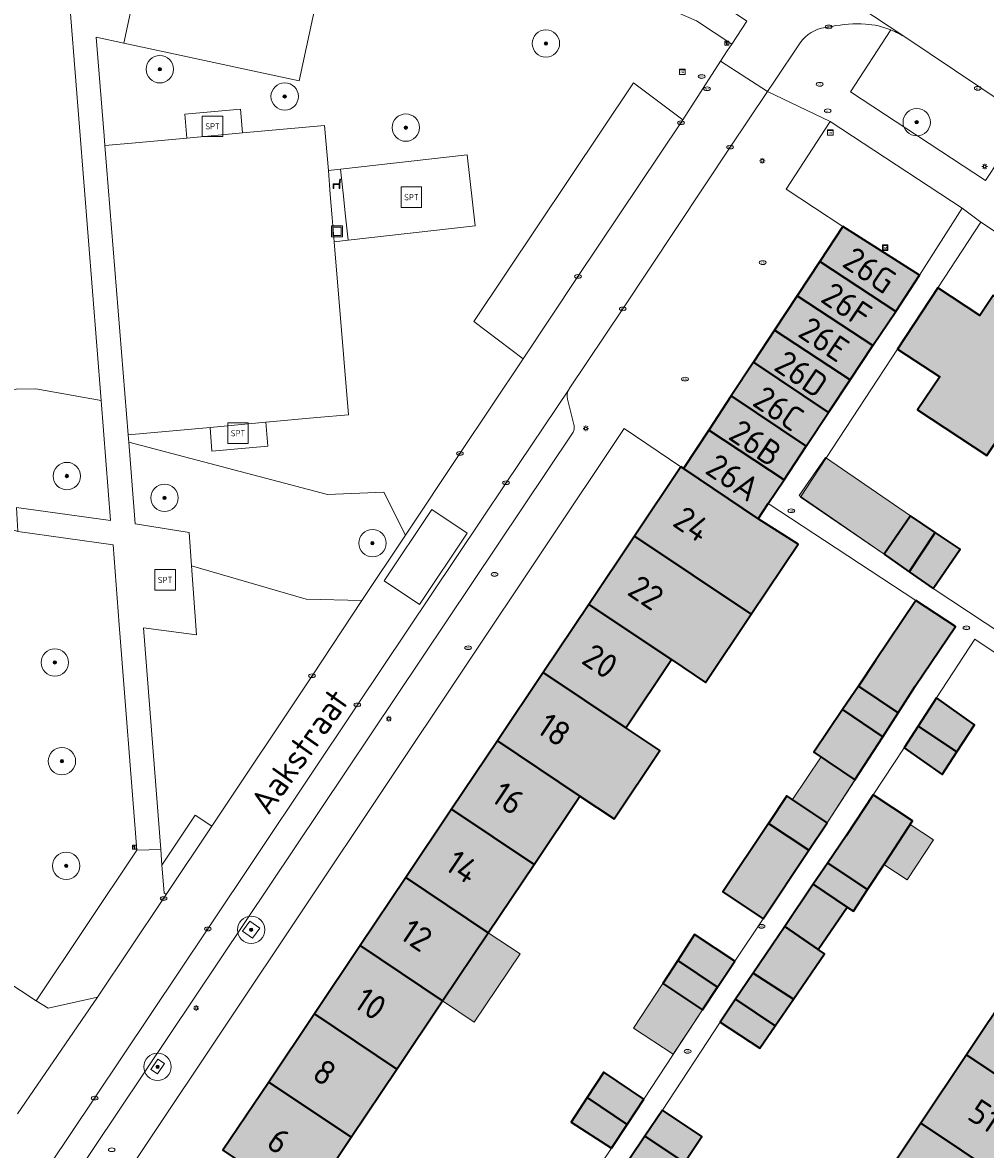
# Model space of a CAD drawing. Header units: metres. Extents: x 125349 to 128236, y 501602 to 503797.
# Tile 454 of 656: x 126817 to 126887, y 502597 to 502680. Entities that reach past the tile are written whole.
import ezdxf
from ezdxf.enums import TextEntityAlignment as Align

# ---------------------------------------------------------------- set-up
doc = ezdxf.new("R2010")
doc.units = ezdxf.units.M
doc.layers.get('0').update_dxf_attribs({"linetype": 'CONTINUOUS'})
for name, color, linetype, lineweight in [('B-WE-GR-BEPLANTING_CULTUUR_BOSPLANTSOEN-GV', 90, 'CONTINUOUS', 18), ('B-WE-GR-BEPLANTING_CULTUUR_HEESTERS-GV', 90, 'CONTINUOUS', 18), ('B-WE-GR-BOOM-S-500', 90, 'CONTINUOUS', 18), ('B-WE-GR-GROENVOORZIENING-GV', 80, 'CONTINUOUS', 18), ('B-WE-IE-MEUBILAIR-S', 7, 'CONTINUOUS', 18), ('B-WE-IE-MEUBILAIR_WEGMEUBILAIR-GV', 7, 'CONTINUOUS', 18), ('B-WE-IE-MEUBILAIR_WEGMEUBILAIR-S', 7, 'CONTINUOUS', 18), ('B-WE-IE-MEUBILAIR_WEGMEUBILAIR_AFVALBAK-S', 7, 'CONTINUOUS', 18), ('B-WE-OG-BEBOUWING-GV', 7, 'CONTINUOUS', 35), ('B-WE-OG-BEBOUWING-T18', 10, 'CONTINUOUS', 18), ('B-WE-OG-BEBOUWING_OVERBOUWING-GV', 7, 'CONTINUOUS', 18), ('B-WE-OG-TERREIN_BEGROEID-GV', 7, 'CONTINUOUS', 18), ('B-WE-OG-TERREIN_ERF-GV', 7, 'CONTINUOUS', 18), ('B-WE-OG-TERREIN_ONBEGROEID_ZAND-GV', 7, 'CONTINUOUS', 18), ('B-WE-OG-TOPOGRAFIE-T18', 10, 'CONTINUOUS', 18), ('B-WE-VH-GESLOTENVERHARDING_ASFALT-GV', 10, 'CONTINUOUS', 18), ('B-WE-VH-GESLOTENVERHARDING_BETON-GV', 10, 'CONTINUOUS', 18), ('B-WE-VH-GESLOTENVERHARDING_KUNSTSTOF-GV', 10, 'CONTINUOUS', 18), ('B-WE-VH-OPENVERHARDING-GV', 90, 'CONTINUOUS', 18), ('B-WE-VH-OPENVERHARDING_BETONSTRAATSTEEN-GV', 90, 'CONTINUOUS', 18)]:
    doc.layers.add(name, color=color, linetype=linetype, lineweight=lineweight)
doc.layers.add('B-WE-OG-BEBOUWING-V', color=7, linetype='CONTINUOUS', lineweight=18, true_color=0xcc646e)
doc.layers.add('B-WE-OG-BEBOUWING_OVERBOUWING-V', color=7, linetype='CONTINUOUS', lineweight=18, true_color=0xcc646e)
doc.styles.add('NLCS-ISO', font='NLCS-ISO.ttf')
doc.styles.add('NLCS-ISO-M1000-T18', font='NLCS-ISO.ttf', dxfattribs={"height": 1.8})

# ---------------------------------------------------------------- blocks, each defined once
blk = doc.blocks.new('SIE-WEG_AFVALBAK-SO')
at = {"color": 0, "linetype": 'ByBlock', "lineweight": 18}
for points in [[(-2, -2), (2, -2), (2, 2), (-2, 2)], [(-1.5, -1.5), (1.5, -1.5), (1.5, 1.5), (-1.5, 1.5)]]:
    blk.add_lwpolyline(points, close=True, dxfattribs=at)
blk = doc.blocks.new('SIE-MEUBILAIR_BORD_LOCATIEPAAL-SO')
blk.add_lwpolyline([(-0.75, -0.75), (0.75, -0.75), (0.75, 0.75), (-0.75, 0.75)], close=True)
at = {"style": 'NLCS-ISO'}
blk.add_text('lp', height=0.75, dxfattribs=at).set_placement((0.01, 0.12), align=Align.MIDDLE_CENTER)
blk = doc.blocks.new('SIE-MEUBILAIR_BORD_INFORMATIE-SO')
h = blk.add_hatch(color=256)
h.dxf.hatch_style = 1
h.paths.add_polyline_path([(0.13, 0.2), (-0.33, 0.2), (-0.33, 0.08), (-0.13, 0.08), (-0.13, -0.65), (0.13, -0.65)])
h = blk.add_hatch(color=256)
h.dxf.hatch_style = 1
edge = h.paths.add_edge_path()
edge.add_arc((0, 0.5), 0.149, 0, 360)
for points in [[(-0.75, -0.75), (0.75, -0.75), (0.75, 0.75), (-0.75, 0.75)], [(0.13, 0.2), (-0.33, 0.2), (-0.33, 0.08), (-0.13, 0.08), (-0.13, -0.65), (0.13, -0.65)]]:
    blk.add_lwpolyline(points, close=True)
blk.add_circle((0, 0.5), 0.149)
blk = doc.blocks.new('SIE-MEUBILAIR_KAST_TELECOM-SO')
for points in [[(-1, 1), (1, 1), (1, 0.84), (-1, 0.84)], [(-1, 0.76), (1, 0.76), (1, -1), (-1, -1)]]:
    blk.add_lwpolyline(points, close=True)
at = {"style": 'NLCS-ISO'}
blk.add_text('tele', height=0.75, dxfattribs=at).set_placement((0, 0), align=Align.MIDDLE_CENTER)
blk = doc.blocks.new('SIE-MEUBILAIR_KAST_CAI-SO')
for points in [[(-1, 1), (1, 1), (1, 0.84), (-1, 0.84)], [(-1, 0.76), (1, 0.76), (1, -1), (-1, -1)]]:
    blk.add_lwpolyline(points, close=True)
at = {"style": 'NLCS-ISO'}
blk.add_text('cai', height=0.75, dxfattribs=at).set_placement((0, 0), align=Align.MIDDLE_CENTER)
blk = doc.blocks.new('SIE-MEUBILAIR_PAAL_LICHTMAST-SO')
for points in [[(-0.62, 0), (-1, 0)], [(-0.71, 0.71), (-0.44, 0.44)], [(0, 1), (0, 0.62)], [(0.44, 0.44), (0.71, 0.71)], [(1, 0), (0.62, 0)], [(-0.71, -0.71), (-0.44, -0.44)], [(0, -0.62), (0, -1)], [(0.44, -0.44), (0.71, -0.71)]]:
    blk.add_lwpolyline(points)
blk.add_circle((0, 0), 0.5)
blk = doc.blocks.new('SIE-MEUBILAIR_PUT_BRANDSTOFPUT-SO')
blk.add_ellipse((0, 0), major_axis=(1.25, 0), ratio=0.54)
at = {"style": 'NLCS-ISO'}
blk.add_text('brs', height=0.75, dxfattribs=at).set_placement((0.03, 0), align=Align.MIDDLE_CENTER)
blk = doc.blocks.new('SIE-MEUBILAIR_PUT_RIOOLPUT-SO')
blk.add_ellipse((0, 0), major_axis=(1.25, 0), ratio=0.54)
at = {"style": 'NLCS-ISO'}
blk.add_text('ri', height=0.75, dxfattribs=at).set_placement((-0.04, 0.07), align=Align.MIDDLE_CENTER)
blk = doc.blocks.new('SIE-MEUBILAIR_PUT_KOLK-SO')
blk.add_ellipse((0, 0), major_axis=(1.25, 0), ratio=0.54)
at = {"style": 'NLCS-ISO'}
blk.add_text('klk', height=0.75, dxfattribs=at).set_placement((0.03, 0), align=Align.MIDDLE_CENTER)
blk = doc.blocks.new('SIE-MEUBILAIR_PUT_BRANDKRAAN-SO')
blk.add_ellipse((0, 0), major_axis=(1.25, 0), ratio=0.54)
at = {"style": 'NLCS-ISO'}
blk.add_text('bk', height=0.75, dxfattribs=at).set_placement((0.03, 0), align=Align.MIDDLE_CENTER)
blk = doc.blocks.new('SIE-MEUBILAIR_PUT_WATERLEIDINGPUT-SO')
blk.add_ellipse((0, 0), major_axis=(1.25, 0), ratio=0.54)
at = {"style": 'NLCS-ISO'}
blk.add_text('wl', height=0.75, dxfattribs=at).set_placement((-0.14, 0), align=Align.MIDDLE_CENTER)
blk = doc.blocks.new('SIE-WEG_SPEELTOESTEL-SO')
at = {"flags": 128}
blk.add_lwpolyline([(-3.75, -3.75), (3.75, -3.75), (3.75, 3.75), (-3.75, 3.75)], close=True, dxfattribs=at)
at = {"style": 'NLCS-ISO'}
blk.add_text('SPT', height=2.25, dxfattribs=at).set_placement((0, 0), align=Align.MIDDLE_CENTER)
blk = doc.blocks.new('SIE-WEG_ZITBANK-SO')
at = {"color": 0, "linetype": 'ByBlock', "lineweight": 18}
blk.add_lwpolyline([(-0.91, -1.63), (-0.91, -0.2), (1.09, -0.2), (1.09, -1.63), (1.29, -1.63), (1.29, -0.21), (1.54, 1.78), (1.33, 1.78), (1.11, 0), (-1.11, 0), (-1.11, -1.63)], close=True, dxfattribs=at)
blk = doc.blocks.new('SGR-BOOM_01-SO')
at = {"linetype": 'ByBlock', "lineweight": 18}
h = blk.add_hatch(color=0, dxfattribs=at)
h.dxf.hatch_style = 1
edge = h.paths.add_edge_path()
edge.add_arc((0, 0), 0.25, 0, 360)
at = {"color": 0, "linetype": 'ByBlock', "lineweight": 18}
for radius in [2, 0.25]:
    blk.add_circle((0, 0), radius, dxfattribs=at)

msp = doc.modelspace()

# ---------------------------------------------------------------- hatches: boundary and pattern name
at = {"layer": 'B-WE-OG-BEBOUWING-V'}
for points in [[(126882.439, 502661.16), (126876.838, 502664.71), (126875.161, 502662.165), (126880.7, 502658.515), (126882.451, 502661.152)], [(126879.038, 502656.01), (126880.7, 502658.515), (126875.161, 502662.165), (126873.507, 502659.654)], [(126888.906, 502650.309), (126892.91, 502656.306), (126887.817, 502659.683), (126886.84, 502658.215), (126883.781, 502660.238), (126880.842, 502655.763), (126883.92, 502653.742), (126882.304, 502651.32), (126887.35, 502647.977)], [(126879.038, 502656.01), (126873.507, 502659.654), (126871.852, 502657.142), (126877.374, 502653.503)], [(126870.304, 502654.793), (126875.791, 502651.118), (126877.374, 502653.503), (126871.852, 502657.142)], [(126874.169, 502648.674), (126875.791, 502651.118), (126870.304, 502654.793), (126868.684, 502652.335)], [(126874.169, 502648.674), (126868.684, 502652.335), (126867.045, 502649.847), (126872.54, 502646.22)], [(126865.2, 502647.046), (126870.642, 502643.36), (126871.387, 502644.483), (126872.54, 502646.22), (126867.045, 502649.847)], [(126870.642, 502643.36), (126865.2, 502647.046), (126865.001, 502647.149), (126861.611, 502642.094), (126870.144, 502636.387), (126873.576, 502641.5)], [(126879.859, 502640.783), (126881.69, 502639.5), (126883.596, 502642.354), (126881.779, 502643.569)], [(126864.309, 502633.077), (126866.803, 502631.409), (126870.144, 502636.387), (126861.611, 502642.094), (126858.273, 502637.114)], [(126883.596, 502642.354), (126881.69, 502639.5), (126883.441, 502638.273), (126885.412, 502641.14)], [(126854.933, 502632.133), (126860.968, 502628.097), (126864.309, 502633.077), (126858.273, 502637.114)], [(126880.888, 502629.202), (126882.122, 502631.13), (126885.072, 502635.494), (126882.183, 502637.391), (126879.225, 502633.015), (126877.973, 502631.151), (126877.976, 502631.149)], [(126851.588, 502627.145), (126857.621, 502623.11), (126860.115, 502621.442), (126863.462, 502626.43), (126860.968, 502628.097), (126854.933, 502632.133)], [(126880.888, 502629.202), (126877.976, 502631.149), (126877.973, 502631.151), (126876.821, 502629.435), (126879.765, 502627.448)], [(126885.177, 502626.333), (126886.468, 502628.318), (126883.676, 502630.278), (126882.344, 502628.228)], [(126877.726, 502624.306), (126879.765, 502627.448), (126876.821, 502629.435), (126874.727, 502626.327)], [(126881.311, 502626.639), (126884.102, 502624.679), (126885.177, 502626.333), (126882.344, 502628.228)], [(126851.588, 502627.145), (126848.243, 502622.156), (126854.275, 502618.123), (126857.621, 502623.11)], [(126871.404, 502621.118), (126874.343, 502619.153), (126875.687, 502621.164), (126872.746, 502623.125)], [(126878.637, 502616.281), (126879.924, 502618.248), (126881.927, 502621.294), (126879.058, 502623.213), (126877.083, 502620.209), (126875.73, 502618.226), (126875.741, 502618.218)], [(126850.928, 502613.135), (126854.275, 502618.123), (126848.243, 502622.156), (126844.899, 502617.168)], [(126871.012, 502614.155), (126874.343, 502619.153), (126871.404, 502621.118), (126868.066, 502616.125)], [(126878.637, 502616.281), (126875.741, 502618.218), (126875.73, 502618.226), (126874.668, 502616.67), (126877.159, 502615.009), (126877.609, 502614.709)], [(126844.899, 502617.168), (126841.56, 502612.188), (126847.588, 502608.157), (126850.928, 502613.135)], [(126874.668, 502616.67), (126872.59, 502613.594), (126875.034, 502611.915), (126877.159, 502615.009)], [(126868.943, 502611.045), (126866.002, 502613.006), (126864.773, 502611.101), (126867.681, 502609.157)], [(126873.231, 502608.279), (126875.506, 502611.591), (126875.034, 502611.915), (126872.59, 502613.594), (126870.29, 502610.19)], [(126841.56, 502612.188), (126838.215, 502607.199), (126844.241, 502603.169), (126847.588, 502608.157)], [(126867.681, 502609.157), (126864.773, 502611.101), (126863.687, 502609.417), (126866.578, 502607.506)], [(126871.897, 502606.337), (126873.231, 502608.279), (126870.29, 502610.19), (126869, 502608.274)], [(126891.855, 502600.215), (126895.193, 502605.209), (126889.204, 502609.214), (126885.866, 502604.22)], [(126871.897, 502606.337), (126869, 502608.274), (126867.874, 502606.601), (126870.766, 502604.69)], [(126834.876, 502602.218), (126840.9, 502598.19), (126844.241, 502603.169), (126838.215, 502607.199)], [(126891.855, 502600.215), (126885.866, 502604.22), (126882.529, 502599.227), (126888.518, 502595.222)], [(126862.3, 502600.976), (126859.359, 502602.937), (126858.157, 502601.089), (126861.084, 502599.131)], [(126834.876, 502602.218), (126831.537, 502597.239), (126837.559, 502593.211), (126840.9, 502598.19)], [(126859.935, 502597.387), (126861.084, 502599.131), (126858.157, 502601.089), (126856.993, 502599.298)], [(126863.646, 502600.171), (126862.374, 502598.268), (126865.256, 502596.341), (126866.538, 502598.26)], [(126885.18, 502590.228), (126888.518, 502595.222), (126882.529, 502599.227), (126879.192, 502594.233)], [(126865.256, 502596.341), (126862.374, 502598.268), (126861.281, 502596.632), (126864.173, 502594.721)]]:
    msp.add_hatch(color=256, dxfattribs=at).paths.add_polyline_path(points)
at = {"layer": 'B-WE-OG-BEBOUWING_OVERBOUWING-V'}
for points in [[(126879.859, 502640.783), (126881.779, 502643.569), (126875.565, 502647.852), (126873.645, 502645.066)], [(126876.821, 502629.435), (126874.727, 502626.327), (126875.251, 502625.974), (126877.735, 502624.3), (126879.765, 502627.448)], [(126877.735, 502624.3), (126875.251, 502625.974), (126873.15, 502622.856), (126875.687, 502621.164)], [(126881.756, 502621.034), (126879.834, 502618.11), (126881.541, 502616.988), (126883.463, 502619.912)], [(126874.668, 502616.67), (126872.59, 502613.594), (126875.034, 502611.915), (126877.159, 502615.009)], [(126850.928, 502613.135), (126847.588, 502608.157), (126849.905, 502606.602), (126853.249, 502611.578)], [(126872.59, 502613.594), (126870.29, 502610.19), (126873.231, 502608.279), (126875.506, 502611.591), (126875.034, 502611.915)], [(126863.687, 502609.417), (126861.536, 502606.162), (126864.427, 502604.252), (126866.578, 502607.506)]]:
    msp.add_hatch(color=256, dxfattribs=at).paths.add_polyline_path(points)

# ---------------------------------------------------------------- linework, layer by layer
at = {"layer": 'B-WE-GR-BEPLANTING_CULTUUR_BOSPLANTSOEN-GV', "flags": 128}
for points in [[(126804.405, 502653.832), (126802.895, 502647.093), (126816.545, 502642.428), (126816.451, 502644.179), (126823.321, 502643.229), (126822.625, 502652.009), (126817.85, 502652.859), (126810.619, 502652.739)], [(126841.694, 502637.386), (126844.88, 502642.169), (126843.288, 502645.314), (126839.185, 502645.13), (126824.661, 502648.963), (126825.125, 502643), (126829.069, 502642.37), (126829.244, 502639.939), (126837.624, 502637.495)]]:
    msp.add_lwpolyline(points, close=True, dxfattribs=at)
at = {"layer": 'B-WE-GR-BEPLANTING_CULTUUR_HEESTERS-GV', "flags": 128}
for points in [[(126880.347, 502679.071), (126877.398, 502674.543), (126887.275, 502668.078), (126890.254, 502672.608)], [(126890.254, 502672.608), (126881.44, 502678.512)]]:
    msp.add_lwpolyline(points, dxfattribs=at)
at = {"layer": 'B-WE-GR-BEPLANTING_CULTUUR_HEESTERS-GV'}
msp.add_lwpolyline([(126881.44, 502678.512, 0.048451), (126880.347, 502679.071)], format="xyb", dxfattribs=at)
at = {"layer": 'B-WE-GR-BEPLANTING_CULTUUR_HEESTERS-GV', "flags": 128}
msp.add_lwpolyline([(126882.439, 502661.16), (126885.557, 502666.04), (126875.909, 502672.387), (126872.705, 502667.446), (126876.838, 502664.71)], close=True, dxfattribs=at)
at = {"layer": 'B-WE-GR-GROENVOORZIENING-GV', "flags": 128}
msp.add_lwpolyline([(126865.134, 502672.493), (126861.55, 502675.2), (126849.86, 502657.77), (126853.467, 502655.05), (126857.481, 502661.066), (126865.004, 502672.291)], close=True, dxfattribs=at)
at = {"layer": 'B-WE-IE-MEUBILAIR_WEGMEUBILAIR-GV', "flags": 128}
for points in [[(126834.229, 502613.454), (126833.499, 502613.985), (126832.968, 502613.255), (126833.698, 502612.724)], [(126826.761, 502602.821), (126827.263, 502603.581), (126826.763, 502603.905), (126826.261, 502603.145)]]:
    msp.add_lwpolyline(points, close=True, dxfattribs=at)
at = {"layer": 'B-WE-OG-BEBOUWING-GV', "flags": 128}
for points in [[(126882.439, 502661.16), (126876.838, 502664.71), (126875.161, 502662.165), (126880.7, 502658.515), (126882.451, 502661.152)], [(126879.038, 502656.01), (126880.7, 502658.515), (126875.161, 502662.165), (126873.507, 502659.654)], [(126888.906, 502650.309), (126892.91, 502656.306), (126887.817, 502659.683), (126886.84, 502658.215), (126883.781, 502660.238), (126880.842, 502655.763), (126883.92, 502653.742), (126882.304, 502651.32), (126887.35, 502647.977)], [(126879.038, 502656.01), (126873.507, 502659.654), (126871.852, 502657.142), (126877.374, 502653.503)], [(126870.304, 502654.793), (126875.791, 502651.118), (126877.374, 502653.503), (126871.852, 502657.142)], [(126874.169, 502648.674), (126875.791, 502651.118), (126870.304, 502654.793), (126868.684, 502652.335)], [(126874.169, 502648.674), (126868.684, 502652.335), (126867.045, 502649.847), (126872.54, 502646.22)], [(126865.2, 502647.046), (126870.642, 502643.36), (126871.387, 502644.483), (126872.54, 502646.22), (126867.045, 502649.847)], [(126870.642, 502643.36), (126865.2, 502647.046), (126865.001, 502647.149), (126861.611, 502642.094), (126870.144, 502636.387), (126873.576, 502641.5)], [(126879.859, 502640.783), (126881.69, 502639.5), (126883.596, 502642.354), (126881.779, 502643.569)], [(126864.309, 502633.077), (126866.803, 502631.409), (126870.144, 502636.387), (126861.611, 502642.094), (126858.273, 502637.114)], [(126883.596, 502642.354), (126881.69, 502639.5), (126883.441, 502638.273), (126885.412, 502641.14)], [(126854.933, 502632.133), (126860.968, 502628.097), (126864.309, 502633.077), (126858.273, 502637.114)], [(126880.888, 502629.202), (126882.122, 502631.13), (126885.072, 502635.494), (126882.183, 502637.391), (126879.225, 502633.015), (126877.973, 502631.151), (126877.976, 502631.149)], [(126851.588, 502627.145), (126857.621, 502623.11), (126860.115, 502621.442), (126863.462, 502626.43), (126860.968, 502628.097), (126854.933, 502632.133)], [(126880.888, 502629.202), (126877.976, 502631.149), (126877.973, 502631.151), (126876.821, 502629.435), (126879.765, 502627.448)], [(126885.177, 502626.333), (126886.468, 502628.318), (126883.676, 502630.278), (126882.344, 502628.228)], [(126877.726, 502624.306), (126879.765, 502627.448), (126876.821, 502629.435), (126874.727, 502626.327)], [(126881.311, 502626.639), (126884.102, 502624.679), (126885.177, 502626.333), (126882.344, 502628.228)], [(126851.588, 502627.145), (126848.243, 502622.156), (126854.275, 502618.123), (126857.621, 502623.11)], [(126871.404, 502621.118), (126874.343, 502619.153), (126875.687, 502621.164), (126872.746, 502623.125)], [(126878.637, 502616.281), (126879.924, 502618.248), (126881.927, 502621.294), (126879.058, 502623.213), (126877.083, 502620.209), (126875.73, 502618.226), (126875.741, 502618.218)], [(126850.928, 502613.135), (126854.275, 502618.123), (126848.243, 502622.156), (126844.899, 502617.168)], [(126871.012, 502614.155), (126874.343, 502619.153), (126871.404, 502621.118), (126868.066, 502616.125)], [(126878.637, 502616.281), (126875.741, 502618.218), (126875.73, 502618.226), (126874.668, 502616.67), (126877.159, 502615.009), (126877.609, 502614.709)], [(126844.899, 502617.168), (126841.56, 502612.188), (126847.588, 502608.157), (126850.928, 502613.135)], [(126874.668, 502616.67), (126872.59, 502613.594), (126875.034, 502611.915), (126877.159, 502615.009)], [(126868.943, 502611.045), (126866.002, 502613.006), (126864.773, 502611.101), (126867.681, 502609.157)], [(126873.231, 502608.279), (126875.506, 502611.591), (126875.034, 502611.915), (126872.59, 502613.594), (126870.29, 502610.19)], [(126841.56, 502612.188), (126838.215, 502607.199), (126844.241, 502603.169), (126847.588, 502608.157)], [(126867.681, 502609.157), (126864.773, 502611.101), (126863.687, 502609.417), (126866.578, 502607.506)], [(126871.897, 502606.337), (126873.231, 502608.279), (126870.29, 502610.19), (126869, 502608.274)], [(126891.855, 502600.215), (126895.193, 502605.209), (126889.204, 502609.214), (126885.866, 502604.22)], [(126871.897, 502606.337), (126869, 502608.274), (126867.874, 502606.601), (126870.766, 502604.69)], [(126834.876, 502602.218), (126840.9, 502598.19), (126844.241, 502603.169), (126838.215, 502607.199)], [(126891.855, 502600.215), (126885.866, 502604.22), (126882.529, 502599.227), (126888.518, 502595.222)], [(126862.3, 502600.976), (126859.359, 502602.937), (126858.157, 502601.089), (126861.084, 502599.131)], [(126834.876, 502602.218), (126831.537, 502597.239), (126837.559, 502593.211), (126840.9, 502598.19)], [(126859.935, 502597.387), (126861.084, 502599.131), (126858.157, 502601.089), (126856.993, 502599.298)], [(126863.646, 502600.171), (126862.374, 502598.268), (126865.256, 502596.341), (126866.538, 502598.26)], [(126885.18, 502590.228), (126888.518, 502595.222), (126882.529, 502599.227), (126879.192, 502594.233)], [(126865.256, 502596.341), (126862.374, 502598.268), (126861.281, 502596.632), (126864.173, 502594.721)]]:
    msp.add_lwpolyline(points, close=True, dxfattribs=at)
at = {"layer": 'B-WE-OG-BEBOUWING_OVERBOUWING-GV', "flags": 128}
for points in [[(126879.859, 502640.783), (126881.779, 502643.569), (126875.565, 502647.852), (126873.645, 502645.066)], [(126876.821, 502629.435), (126874.727, 502626.327), (126875.251, 502625.974), (126877.735, 502624.3), (126879.765, 502627.448)], [(126877.735, 502624.3), (126875.251, 502625.974), (126873.15, 502622.856), (126875.687, 502621.164)], [(126881.756, 502621.034), (126879.834, 502618.11), (126881.541, 502616.988), (126883.463, 502619.912)], [(126874.668, 502616.67), (126872.59, 502613.594), (126875.034, 502611.915), (126877.159, 502615.009)], [(126850.928, 502613.135), (126847.588, 502608.157), (126849.905, 502606.602), (126853.249, 502611.578)], [(126872.59, 502613.594), (126870.29, 502610.19), (126873.231, 502608.279), (126875.506, 502611.591), (126875.034, 502611.915)], [(126863.687, 502609.417), (126861.536, 502606.162), (126864.427, 502604.252), (126866.578, 502607.506)]]:
    msp.add_lwpolyline(points, close=True, dxfattribs=at)
at = {"layer": 'B-WE-OG-TERREIN_BEGROEID-GV', "flags": 128}
for points in [[(126804.405, 502653.832), (126810.619, 502652.739), (126817.85, 502652.859), (126822.625, 502652.009), (126819.46, 502691.962), (126813.263, 502693.354), (126812.7, 502690.84), (126813.402, 502690.696), (126810.238, 502676.944), (126809.627, 502677.132)], [(126816.545, 502642.428), (126802.895, 502647.093), (126798.122, 502625.798), (126799.372, 502623.867), (126803.349, 502617.725), (126804.184, 502617.175), (126817.888, 502608.167), (126825.235, 502619.156), (126823.939, 502635.621), (126823.519, 502641.461)], [(126841.694, 502637.386), (126837.624, 502637.495), (126829.244, 502639.939), (126829.607, 502634.885), (126825.727, 502635.405), (126826.984, 502619.207), (126827.073, 502618.058), (126829.502, 502621.721), (126830.714, 502620.909), (126838.042, 502631.902)]]:
    msp.add_lwpolyline(points, close=True, dxfattribs=at)
msp.add_lwpolyline([(126838.362, 502681.208), (126837.1, 502675.344), (126824.3, 502678.095), (126822.276, 502678.533), (126822.849, 502671.334), (126822.907, 502670.62), (126824.88, 502670.801), (126828.883, 502671.168), (126828.742, 502672.913), (126832.825, 502673.287), (126832.966, 502671.543), (126838.967, 502672.093), (126839.237, 502668.794), (126840.115, 502668.895), (126849.381, 502669.957), (126849.967, 502664.771), (126840.691, 502663.707), (126839.663, 502663.589), (126840.697, 502650.963), (126838.398, 502650.752), (126834.676, 502650.411), (126834.814, 502648.666), (126830.731, 502648.292), (126830.593, 502650.036), (126824.618, 502649.488), (126824.661, 502648.963), (126839.185, 502645.13), (126843.288, 502645.314), (126844.88, 502642.169), (126848.851, 502648.132), (126853.467, 502655.05), (126849.86, 502657.77), (126861.55, 502675.2), (126865.134, 502672.493), (126867.903, 502676.791), (126868.385, 502677.54), (126868.725, 502678.024), (126866.14, 502679.736)], dxfattribs=at)
at = {"layer": 'B-WE-OG-TERREIN_ERF-GV', "flags": 128}
for points in [[(126889.812, 502634.057), (126883.441, 502638.273), (126881.69, 502639.5), (126879.859, 502640.783), (126873.743, 502644.946), (126880.842, 502655.763), (126883.781, 502660.238), (126886.93, 502665.035), (126885.557, 502666.04), (126882.439, 502661.16), (126882.451, 502661.152), (126880.7, 502658.515), (126879.038, 502656.01), (126877.374, 502653.503), (126875.791, 502651.118), (126874.169, 502648.674), (126872.54, 502646.22), (126871.387, 502644.483), (126882.183, 502637.391), (126885.072, 502635.494), (126882.122, 502631.13), (126880.888, 502629.202), (126879.765, 502627.448), (126877.726, 502624.306), (126875.687, 502621.164), (126874.343, 502619.153), (126871.012, 502614.155), (126868.943, 502611.045), (126867.681, 502609.157), (126866.578, 502607.506), (126862.3, 502600.976), (126861.084, 502599.131), (126859.935, 502597.387), (126855.657, 502591.057)], [(126925.514, 502639.547), (126886.93, 502665.035), (126883.781, 502660.238), (126886.84, 502658.215), (126887.817, 502659.683)], [(126887.35, 502647.977), (126882.304, 502651.32), (126883.92, 502653.742), (126880.842, 502655.763), (126873.743, 502644.946), (126879.859, 502640.783), (126881.779, 502643.569), (126883.596, 502642.354), (126885.412, 502641.14), (126883.441, 502638.273), (126889.812, 502634.057)], [(126831.537, 502597.239), (126834.876, 502602.218), (126838.215, 502607.199), (126841.56, 502612.188), (126844.899, 502617.168), (126848.243, 502622.156), (126851.588, 502627.145), (126854.933, 502632.133), (126858.273, 502637.114), (126861.611, 502642.094), (126865.001, 502647.149), (126860.862, 502649.962), (126819.999, 502588.801)], [(126855.657, 502591.057), (126859.935, 502597.387), (126856.993, 502599.298), (126858.157, 502601.089), (126859.359, 502602.937), (126862.3, 502600.976), (126866.578, 502607.506), (126863.687, 502609.417), (126864.773, 502611.101), (126866.002, 502613.006), (126868.943, 502611.045), (126871.012, 502614.155), (126868.066, 502616.125), (126871.404, 502621.118), (126872.746, 502623.125), (126875.687, 502621.164), (126877.726, 502624.306), (126874.727, 502626.327), (126876.821, 502629.435), (126877.973, 502631.151), (126879.225, 502633.015), (126882.183, 502637.391), (126871.387, 502644.483), (126870.642, 502643.36), (126873.576, 502641.5), (126870.144, 502636.387), (126866.803, 502631.409), (126864.309, 502633.077), (126860.968, 502628.097), (126863.462, 502626.43), (126860.115, 502621.442), (126857.621, 502623.11), (126854.275, 502618.123), (126850.928, 502613.135), (126847.588, 502608.157), (126844.241, 502603.169), (126840.9, 502598.19), (126837.559, 502593.211)], [(126861.281, 502596.632), (126862.374, 502598.268), (126863.646, 502600.171), (126867.874, 502606.601), (126869, 502608.274), (126870.29, 502610.19), (126872.59, 502613.594), (126874.668, 502616.67), (126875.73, 502618.226), (126877.083, 502620.209), (126879.058, 502623.213), (126881.311, 502626.639), (126882.344, 502628.228), (126883.676, 502630.278), (126886.495, 502634.565), (126911.118, 502618.042)], [(126911.118, 502618.042), (126886.495, 502634.565), (126883.676, 502630.278), (126886.468, 502628.318), (126885.177, 502626.333), (126884.102, 502624.679), (126881.311, 502626.639), (126879.058, 502623.213), (126881.927, 502621.294), (126879.924, 502618.248), (126878.637, 502616.281), (126877.609, 502614.709), (126877.159, 502615.009), (126875.034, 502611.915), (126875.506, 502611.591), (126873.231, 502608.279), (126871.897, 502606.337), (126870.766, 502604.69), (126867.874, 502606.601), (126863.646, 502600.171), (126866.538, 502598.26), (126865.256, 502596.341)], [(126879.192, 502594.233), (126882.529, 502599.227), (126885.866, 502604.22), (126889.204, 502609.214)]]:
    msp.add_lwpolyline(points, dxfattribs=at)
at = {"layer": 'B-WE-OG-TERREIN_ONBEGROEID_ZAND-GV', "flags": 128}
msp.add_lwpolyline([(126824.3, 502678.095), (126837.1, 502675.344), (126838.362, 502681.208), (126825.558, 502684.014)], close=True, dxfattribs=at)
at = {"layer": 'B-WE-VH-GESLOTENVERHARDING_ASFALT-GV', "flags": 128}
msp.add_lwpolyline([(126824.618, 502649.488), (126830.593, 502650.036), (126834.676, 502650.411), (126838.398, 502650.752), (126840.697, 502650.963), (126839.663, 502663.589), (126839.519, 502665.349), (126839.38, 502667.04), (126839.237, 502668.794), (126838.967, 502672.093), (126832.966, 502671.543), (126828.883, 502671.168), (126824.88, 502670.801), (126822.907, 502670.62)], close=True, dxfattribs=at)
at = {"layer": 'B-WE-VH-GESLOTENVERHARDING_BETON-GV', "flags": 128}
for points in [[(126832.966, 502671.543), (126832.825, 502673.287), (126828.742, 502672.913), (126828.883, 502671.168)], [(126834.676, 502650.411), (126830.593, 502650.036), (126830.731, 502648.292), (126834.814, 502648.666)]]:
    msp.add_lwpolyline(points, close=True, dxfattribs=at)
at = {"layer": 'B-WE-VH-GESLOTENVERHARDING_KUNSTSTOF-GV', "flags": 128}
msp.add_lwpolyline([(126840.31, 502667.144), (126840.498, 502665.458), (126840.691, 502663.707), (126849.967, 502664.771), (126849.381, 502669.957), (126840.115, 502668.895)], close=True, dxfattribs=at)
at = {"layer": 'B-WE-VH-OPENVERHARDING-GV', "flags": 128}
for points in [[(126816.526, 502599.901), (126822.37, 502608.425), (126818.766, 502607.613), (126817.888, 502608.167), (126804.184, 502617.175), (126803.349, 502617.725), (126799.372, 502623.867), (126798.122, 502625.798), (126802.895, 502647.093), (126804.405, 502653.832), (126809.627, 502677.132), (126812.7, 502690.84), (126813.263, 502693.354), (126813.714, 502695.326)], [(126817.212, 502593.68), (126822.156, 502601.051), (126830.428, 502613.406), (126841.361, 502629.771), (126852.226, 502645.997), (126856.835, 502652.842), (126856.845, 502652.858), (126860.755, 502658.693), (126868.6, 502670.508), (126871.34, 502674.577), (126867.903, 502676.791), (126865.134, 502672.493), (126865.004, 502672.291), (126857.481, 502661.066), (126853.467, 502655.05), (126848.851, 502648.132), (126844.88, 502642.169), (126841.694, 502637.386), (126838.042, 502631.902), (126830.714, 502620.909), (126827.384, 502615.914), (126827.194, 502615.629), (126822.37, 502608.425), (126816.526, 502599.901)]]:
    msp.add_lwpolyline(points, dxfattribs=at)
for points in [[(126839.663, 502663.589), (126840.691, 502663.707), (126840.498, 502665.458), (126840.31, 502667.144), (126840.115, 502668.895), (126839.237, 502668.794), (126839.38, 502667.04), (126839.519, 502665.349)], [(126846.801, 502644.053), (126849.387, 502642.32), (126845.89, 502637.102), (126843.304, 502638.835)], [(126827.073, 502618.058), (126827.23, 502616.033), (126827.384, 502615.914), (126830.714, 502620.909), (126829.502, 502621.721)]]:
    msp.add_lwpolyline(points, close=True, dxfattribs=at)
at = {"layer": 'B-WE-VH-OPENVERHARDING_BETONSTRAATSTEEN-GV', "flags": 128}
for points in [[(126813.263, 502693.354), (126819.46, 502691.962), (126821.24, 502691.565), (126857.595, 502683.452), (126866.14, 502679.736), (126868.725, 502678.024), (126869.818, 502679.706), (126867.23, 502681.458), (126858.22, 502685.383), (126813.714, 502695.326)], [(126829.244, 502639.939), (126829.069, 502642.37), (126825.125, 502643), (126824.661, 502648.963), (126824.618, 502649.488), (126822.907, 502670.62), (126822.849, 502671.334), (126822.276, 502678.533), (126824.3, 502678.095), (126825.558, 502684.014), (126821.774, 502684.847), (126821.24, 502691.565), (126819.46, 502691.962), (126822.625, 502652.009), (126823.321, 502643.229), (126816.451, 502644.179), (126816.545, 502642.428), (126823.519, 502641.461), (126823.939, 502635.621), (126825.235, 502619.156), (126826.984, 502619.207), (126825.727, 502635.405), (126829.607, 502634.885)], [(126846.801, 502644.053), (126843.304, 502638.835), (126845.89, 502637.102), (126849.387, 502642.32)], [(126827.073, 502618.058), (126826.984, 502619.207), (126825.235, 502619.156), (126817.888, 502608.167), (126818.766, 502607.613), (126822.37, 502608.425), (126827.194, 502615.629), (126827.384, 502615.914), (126827.23, 502616.033)]]:
    msp.add_lwpolyline(points, close=True, dxfattribs=at)
for points in [[(126881.44, 502678.512), (126868.412, 502687.136)], [(126868.412, 502687.136), (126881.44, 502678.512), (126890.254, 502672.608), (126893.596, 502670.399), (126927.497, 502647.813), (126927.776, 502647.636)], [(126869.818, 502679.706), (126868.725, 502678.024), (126868.385, 502677.54), (126867.903, 502676.791), (126871.34, 502674.577)], [(126876.032, 502679.328), (126875.561, 502679.253)], [(126890.254, 502672.608), (126887.275, 502668.078), (126877.398, 502674.543), (126880.347, 502679.071)], [(126873.722, 502678.133), (126871.79, 502675.245), (126871.34, 502674.577), (126875.909, 502672.387), (126885.557, 502666.04), (126886.93, 502665.035), (126925.514, 502639.547), (126926.448, 502642.076), (126922.165, 502644.907), (126924.088, 502647.771)], [(126871.79, 502675.245), (126873.722, 502678.133)], [(126871.34, 502674.577), (126871.79, 502675.245)], [(126800.447, 502560.517), (126817.974, 502586.698), (126818.305, 502586.54), (126818.917, 502587.616), (126819.114, 502587.476), (126819.999, 502588.801), (126860.862, 502649.962), (126865.001, 502647.149), (126865.2, 502647.046), (126867.045, 502649.847), (126868.684, 502652.335), (126870.304, 502654.793), (126871.852, 502657.142), (126873.507, 502659.654), (126875.161, 502662.165), (126876.838, 502664.71), (126872.705, 502667.446), (126875.909, 502672.387), (126871.34, 502674.577), (126868.6, 502670.508), (126860.755, 502658.693), (126856.845, 502652.858), (126856.835, 502652.842)], [(126856.835, 502652.842), (126852.226, 502645.997), (126841.361, 502629.771), (126830.428, 502613.406), (126822.156, 502601.051), (126817.212, 502593.68)], [(126857.192, 502650.156), (126856.706, 502652.09)], [(126820.238, 502594.649), (126857.134, 502649.702)]]:
    msp.add_lwpolyline(points, dxfattribs=at)
at = {"layer": 'B-WE-VH-OPENVERHARDING_BETONSTRAATSTEEN-GV'}
for points in [[(126873.722, 502678.133, -0.205737), (126875.561, 502679.253)], [(126878.484, 502679.497, 0.059136), (126876.032, 502679.328)], [(126880.347, 502679.071, 0.076283), (126878.484, 502679.497)], [(126880.347, 502679.071, -0.048451), (126881.44, 502678.512)], [(126856.706, 502652.09, -0.20857), (126856.835, 502652.842)], [(126857.192, 502650.156, -0.211381), (126857.134, 502649.702)]]:
    msp.add_lwpolyline(points, format="xyb", dxfattribs=at)

# ---------------------------------------------------------------- block references
at = {"layer": 'B-WE-GR-BOOM-S-500', "xscale": 0.5, "yscale": 0.5, "zscale": 0.5}
for p in [(126855.14, 502678.077), (126826.918, 502676.194), (126836.045, 502674.212), (126882.235, 502672.326), (126844.902, 502671.932), (126820.13, 502646.486), (126827.26, 502644.89), (126842.459, 502641.586), (126819.245, 502632.873), (126819.767, 502625.66), (126820.082, 502618.011), (126833.593, 502613.349), (126826.755, 502603.339)]:
    msp.add_blockref('SGR-BOOM_01-SO', p, dxfattribs=at)
at = {"layer": 'B-WE-IE-MEUBILAIR-S', "xscale": 0.2, "yscale": 0.2, "zscale": 0.2}
for name, p in [('SIE-MEUBILAIR_PUT_KOLK-SO', (126875.807, 502679.286)), ('SIE-MEUBILAIR_BORD_INFORMATIE-SO', (126868.355, 502678.105)), ('SIE-MEUBILAIR_KAST_CAI-SO', (126865.105, 502676.007)), ('SIE-MEUBILAIR_PUT_BRANDSTOFPUT-SO', (126866.517, 502675.658)), ('SIE-MEUBILAIR_PUT_BRANDSTOFPUT-SO', (126866.91, 502674.773)), ('SIE-MEUBILAIR_PUT_RIOOLPUT-SO', (126875.147, 502675.097)), ('SIE-MEUBILAIR_PUT_KOLK-SO', (126886.699, 502674.805)), ('SIE-MEUBILAIR_PUT_WATERLEIDINGPUT-SO', (126875.738, 502673.159)), ('SIE-MEUBILAIR_PUT_KOLK-SO', (126865.004, 502672.291)), ('SIE-MEUBILAIR_KAST_CAI-SO', (126875.921, 502671.572)), ('SIE-MEUBILAIR_PUT_KOLK-SO', (126868.6, 502670.508)), ('SIE-MEUBILAIR_PAAL_LICHTMAST-SO', (126870.95, 502669.506)), ('SIE-MEUBILAIR_PAAL_LICHTMAST-SO', (126887.205, 502669.096)), ('SIE-MEUBILAIR_KAST_TELECOM-SO', (126879.934, 502663.169)), ('SIE-MEUBILAIR_BORD_LOCATIEPAAL-SO', (126879.934, 502663.168)), ('SIE-MEUBILAIR_PUT_KOLK-SO', (126870.98, 502662.072)), ('SIE-MEUBILAIR_PUT_KOLK-SO', (126857.481, 502661.066)), ('SIE-MEUBILAIR_PUT_KOLK-SO', (126860.755, 502658.693)), ('SIE-MEUBILAIR_PUT_KOLK-SO', (126865.304, 502653.57)), ('SIE-MEUBILAIR_PAAL_LICHTMAST-SO', (126858.052, 502649.967)), ('SIE-MEUBILAIR_PUT_KOLK-SO', (126848.851, 502648.132)), ('SIE-MEUBILAIR_PUT_KOLK-SO', (126852.226, 502645.997)), ('SIE-MEUBILAIR_PUT_KOLK-SO', (126873.069, 502643.946)), ('SIE-MEUBILAIR_PUT_RIOOLPUT-SO', (126851.383, 502639.308)), ('SIE-MEUBILAIR_PUT_KOLK-SO', (126885.87, 502635.404)), ('SIE-MEUBILAIR_PUT_BRANDKRAAN-SO', (126849.452, 502633.944)), ('SIE-MEUBILAIR_PUT_KOLK-SO', (126838.042, 502631.902)), ('SIE-MEUBILAIR_PUT_KOLK-SO', (126841.361, 502629.771)), ('SIE-MEUBILAIR_PAAL_LICHTMAST-SO', (126843.659, 502628.761)), ('SIE-MEUBILAIR_BORD_INFORMATIE-SO', (126825.068, 502619.382)), ('SIE-MEUBILAIR_PUT_KOLK-SO', (126827.194, 502615.629)), ('SIE-MEUBILAIR_PUT_KOLK-SO', (126830.428, 502613.406)), ('SIE-MEUBILAIR_PUT_KOLK-SO', (126870.894, 502613.599)), ('SIE-MEUBILAIR_PAAL_LICHTMAST-SO', (126829.583, 502607.632)), ('SIE-MEUBILAIR_PUT_KOLK-SO', (126865.492, 502604.467)), ('SIE-MEUBILAIR_PUT_KOLK-SO', (126822.156, 502601.051)), ('SIE-MEUBILAIR_PUT_RIOOLPUT-SO', (126823.409, 502597.279))]:
    msp.add_blockref(name, p, dxfattribs=at)
at = {"layer": 'B-WE-IE-MEUBILAIR_WEGMEUBILAIR-S', "xscale": 0.2, "yscale": 0.2, "zscale": 0.2}
for name, p in [('SIE-WEG_SPEELTOESTEL-SO', (126830.775, 502672.024)), ('SIE-WEG_ZITBANK-SO', (126839.814, 502667.823)), ('SIE-WEG_SPEELTOESTEL-SO', (126845.304, 502666.848)), ('SIE-WEG_SPEELTOESTEL-SO', (126832.634, 502649.613)), ('SIE-WEG_SPEELTOESTEL-SO', (126827.305, 502638.899))]:
    msp.add_blockref(name, p, dxfattribs=at)
at = {"layer": 'B-WE-IE-MEUBILAIR_WEGMEUBILAIR_AFVALBAK-S', "xscale": 0.2, "yscale": 0.2, "zscale": 0.2}
msp.add_blockref('SIE-WEG_AFVALBAK-SO', (126839.872, 502664.354), dxfattribs=at)

# ---------------------------------------------------------------- texts
at = {"layer": 'B-WE-OG-BEBOUWING-T18', "style": 'NLCS-ISO-M1000-T18'}
for s, rotation, p in [('26G', 325.9, (126878.792, 502661.523)), ('26F', 325.9, (126877.129, 502659)), ('26E', 325.9, (126875.467, 502656.476)), ('26D', 325.9, (126873.804, 502653.953)), ('26C', 325.9, (126872.142, 502651.429)), ('26B', 325.9, (126870.479, 502648.906)), ('26A', 325.9, (126868.817, 502646.382)), ('24', 326.2, (126865.815, 502642.976)), ('22', 326.1, (126862.459, 502637.97)), ('20', 326.2, (126859.103, 502632.965)), ('18', 326.2, (126855.747, 502627.96)), ('16', 326.1, (126852.391, 502622.954)), ('14', 326.2, (126849.035, 502617.949)), ('12', 326.2, (126845.679, 502612.944)), ('10', 326.1, (126842.323, 502607.938)), ('8', 326.2, (126838.967, 502602.933)), ('511', 326.3, (126887.567, 502599.516)), ('6', 326.2, (126835.611, 502597.928))]:
    msp.add_text(s, height=1.8, rotation=rotation, dxfattribs=at).set_placement(p, align=Align.MIDDLE)
at = {"layer": 'B-WE-OG-TOPOGRAFIE-T18', "style": 'NLCS-ISO-M1000-T18'}
msp.add_text('Aakstraat', height=1.8, rotation=54.8, dxfattribs=at).set_placement((126837.13, 502626.383), align=Align.MIDDLE)

doc.saveas('drawing.dxf')
